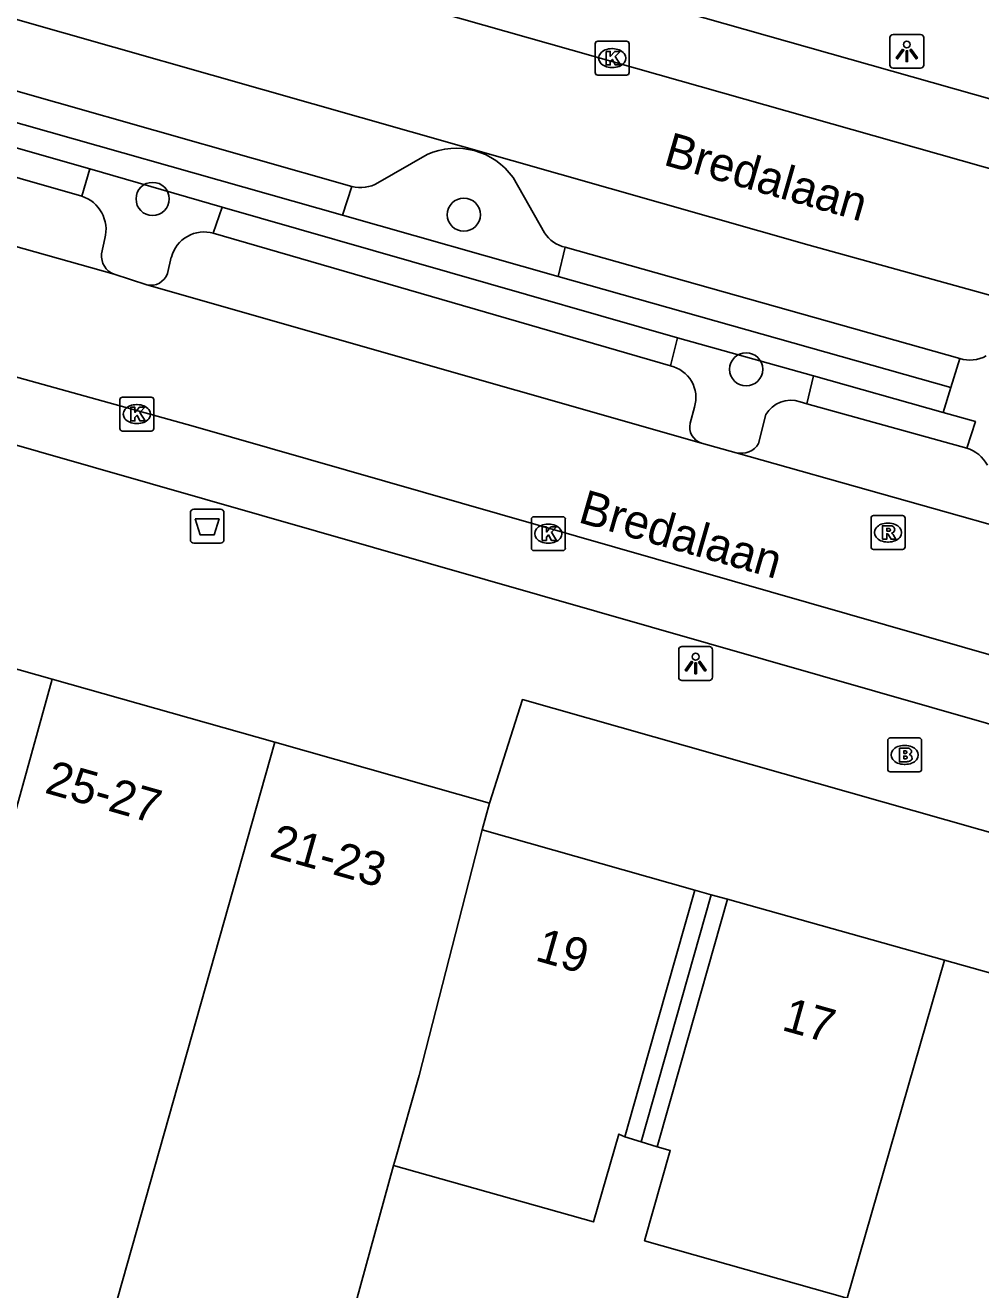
# Model space of a CAD drawing. Extents: x 158087 to 159494, y 382905 to 383981.
# Drawn here: x 158851.83 to 158879.99, y 383259.48 to 383296.75 of the extents above; entities that cross this region are included whole.
import ezdxf

# ---------------------------------------------------------------- set-up
doc = ezdxf.new("R2010")
doc.units = 0
for name, color, linetype in [('IMGEO_Afvalbak', 7, 'Continuous'), ('IMGEO_Boom', 7, 'Continuous'), ('IMGEO_Brandkraan', 7, 'Continuous'), ('IMGEO_Haag', 7, 'Continuous'), ('IMGEO_Kolk', 7, 'Continuous'), ('IMGEO_Lichtpunt', 7, 'Continuous'), ('IMGEO_Openbare_ruimte_label', 7, 'Continuous'), ('IMGEO_Pand', 7, 'Continuous'), ('IMGEO_Pand_nummerreeks', 7, 'Continuous'), ('IMGEO_Pand_overbouw', 7, 'Continuous'), ('IMGEO_Parkeervlak_open', 7, 'Continuous'), ('IMGEO_Rijbaan_lokaal_gesloten', 7, 'Continuous'), ('IMGEO_Rioolput', 7, 'Continuous'), ('IMGEO_Voetpad_open', 7, 'Continuous')]:
    doc.layers.add(name, color=color, linetype=linetype)

msp = doc.modelspace()

# ---------------------------------------------------------------- linework, layer by layer
at = {"layer": 'IMGEO_Afvalbak'}
for p, q in [((158856.797, 383282.484), (158857.587, 383282.484)), ((158857.587, 383282.484), (158856.797, 383282.484)), ((158856.697, 383281.584), (158856.697, 383282.384)), ((158856.697, 383282.384), (158856.697, 383281.584)), ((158857.687, 383282.384), (158857.687, 383281.584)), ((158857.687, 383281.584), (158857.687, 383282.384)), ((158857.587, 383281.484), (158856.797, 383281.484)), ((158856.797, 383281.484), (158857.587, 383281.484))]:
    msp.add_line(p, q, dxfattribs=at)
msp.add_lwpolyline([(158856.84, 383282.198), (158857.544, 383282.198), (158857.395, 383281.728), (158856.989, 383281.728), (158856.84, 383282.198)], dxfattribs=at)
for centre, start, end in [((158856.797, 383282.384), 90, 180), ((158856.797, 383282.384), 90, 180), ((158857.587, 383282.384), 0, 90), ((158857.587, 383282.384), 360, 90), ((158856.797, 383281.584), 180, 270), ((158856.797, 383281.584), 180, 270), ((158857.587, 383281.584), 270, 0), ((158857.587, 383281.584), 270, 0)]:
    msp.add_arc(centre, 0.1, start, end, dxfattribs=at)
at = {"layer": 'IMGEO_Boom'}
for centre in [(158855.583, 383291.633), (158864.758, 383291.168), (158873.078, 383286.61)]:
    msp.add_circle(centre, 0.489, dxfattribs=at)
at = {"layer": 'IMGEO_Brandkraan'}
for p, q in [((158877.326, 383275.744), (158878.178, 383275.744)), ((158877.251, 383274.818), (158877.251, 383275.67)), ((158877.739, 383275.524), (158877.764, 383275.524)), ((158878.252, 383275.67), (158878.252, 383274.818)), ((158878.178, 383274.744), (158877.326, 383274.744)), ((158877.762, 383274.964), (158877.737, 383274.964))]:
    msp.add_line(p, q, dxfattribs=at)
for points in [[(158877.326, 383275.744), (158878.178, 383275.744)], [(158877.251, 383274.818), (158877.251, 383275.67)], [(158877.599, 383275.444), (158877.599, 383275.044), (158877.812, 383275.044)], [(158877.83, 383275.444), (158877.599, 383275.444)], [(158877.778, 383275.363), (158877.724, 383275.363), (158877.724, 383275.287)], [(158878.252, 383275.67), (158878.252, 383274.818)], [(158877.724, 383275.287), (158877.777, 383275.287)], [(158877.786, 383275.211), (158877.724, 383275.211), (158877.724, 383275.13)], [(158877.724, 383275.13), (158877.786, 383275.13)], [(158878.178, 383274.744), (158877.326, 383274.744)]]:
    msp.add_lwpolyline(points, dxfattribs=at)
for centre, radius, start, end in [((158877.328, 383275.668), 0.0765, 91.552, 178.448), ((158877.328, 383275.668), 0.0765, 91.552, 178.448), ((158878.176, 383275.668), 0.0765, 1.552, 88.448), ((158878.176, 383275.668), 0.0765, 1.552, 88.448), ((158877.779, 383275.325), 0.0379, 267.8285, 90.9355), ((158877.834, 383275.299), 0.145, 59.4692, 91.5367), ((158877.859, 383275.346), 0.0922, 285.5137, 58.1501), ((158877.787, 383275.17), 0.0404, 269.8759, 90.5077), ((158877.818, 383275.295), 0.251, 268.6676, 293.5347), ((158877.864, 383275.154), 0.105, 301.3115, 78.989), ((158877.328, 383274.82), 0.0765, 181.552, 268.448), ((158877.328, 383274.82), 0.0765, 181.552, 268.448), ((158878.176, 383274.82), 0.0765, 271.552, 358.448), ((158878.176, 383274.82), 0.0765, 271.552, 358.448)]:
    msp.add_arc(centre, radius, start, end, dxfattribs=at)
for centre, major_axis, ratio, start_param, end_param in [((158877.738, 383275.244), (-0.387, 0.002), 0.722429, 4.712389, 7.853982), ((158877.763, 383275.244), (-0.39, 0.002), 0.717154, 1.570796, 4.712389)]:
    msp.add_ellipse(centre, major_axis=major_axis, ratio=ratio, start_param=start_param, end_param=end_param, dxfattribs=at)
at = {"layer": 'IMGEO_Haag'}
for points in [[(158857.636, 383291.388), (158853.736, 383292.52)], [(158861.185, 383291.15), (158867.535, 383289.35)], [(158875.068, 383286.417), (158871.052, 383287.538)], [(158879.117, 383286.079), (158878.891, 383285.338)]]:
    msp.add_lwpolyline(points, dxfattribs=at)
at = {"layer": 'IMGEO_Kolk'}
for p, q in [((158868.705, 383296.283), (158869.557, 383296.283)), ((158868.63, 383295.357), (158868.63, 383296.209)), ((158869.118, 383296.063), (158869.143, 383296.063)), ((158869.631, 383296.209), (158869.631, 383295.357)), ((158869.141, 383295.503), (158869.116, 383295.503)), ((158869.557, 383295.283), (158868.705, 383295.283)), ((158854.693, 383285.79), (158855.545, 383285.79)), ((158854.618, 383284.864), (158854.618, 383285.716)), ((158855.106, 383285.57), (158855.131, 383285.57)), ((158855.619, 383285.716), (158855.619, 383284.864)), ((158855.545, 383284.79), (158854.693, 383284.79)), ((158855.129, 383285.01), (158855.104, 383285.01)), ((158866.748, 383281.339), (158866.748, 383282.191)), ((158866.823, 383282.265), (158867.675, 383282.265)), ((158867.749, 383282.191), (158867.749, 383281.339)), ((158867.236, 383282.045), (158867.261, 383282.045)), ((158867.259, 383281.485), (158867.234, 383281.485)), ((158867.675, 383281.265), (158866.823, 383281.265))]:
    msp.add_line(p, q, dxfattribs=at)
for points in [[(158868.705, 383296.283), (158869.557, 383296.283)], [(158868.63, 383295.357), (158868.63, 383296.209)], [(158868.951, 383295.983), (158869.074, 383295.983), (158869.074, 383295.832), (158869.204, 383295.983), (158869.368, 383295.983), (158869.222, 383295.832), (158869.375, 383295.583), (158869.223, 383295.583), (158869.138, 383295.747), (158869.074, 383295.68), (158869.074, 383295.583), (158868.951, 383295.583), (158868.951, 383295.983)], [(158869.631, 383296.209), (158869.631, 383295.357)], [(158869.557, 383295.283), (158868.705, 383295.283)], [(158854.693, 383285.79), (158855.545, 383285.79)], [(158854.618, 383284.864), (158854.618, 383285.716)], [(158854.939, 383285.49), (158855.062, 383285.49), (158855.062, 383285.339), (158855.192, 383285.49), (158855.356, 383285.49), (158855.21, 383285.339), (158855.363, 383285.09), (158855.211, 383285.09), (158855.126, 383285.254), (158855.062, 383285.187), (158855.062, 383285.09), (158854.939, 383285.09), (158854.939, 383285.49)], [(158855.619, 383285.716), (158855.619, 383284.864)], [(158855.545, 383284.79), (158854.693, 383284.79)], [(158866.748, 383281.339), (158866.748, 383282.191)], [(158866.823, 383282.265), (158867.675, 383282.265)], [(158867.749, 383282.191), (158867.749, 383281.339)], [(158867.069, 383281.965), (158867.192, 383281.965), (158867.192, 383281.814), (158867.322, 383281.965), (158867.486, 383281.965), (158867.34, 383281.814), (158867.493, 383281.565), (158867.341, 383281.565), (158867.256, 383281.729), (158867.192, 383281.662), (158867.192, 383281.565), (158867.069, 383281.565), (158867.069, 383281.965)], [(158867.675, 383281.265), (158866.823, 383281.265)]]:
    msp.add_lwpolyline(points, dxfattribs=at)
for centre, start, end in [((158868.707, 383296.207), 91.552, 178.448), ((158868.707, 383296.207), 91.552, 178.448), ((158869.555, 383296.207), 1.552, 88.448), ((158869.555, 383296.207), 1.552, 88.448), ((158868.707, 383295.359), 181.552, 268.448), ((158868.707, 383295.359), 181.552, 268.448), ((158869.555, 383295.359), 271.552, 358.448), ((158869.555, 383295.359), 271.552, 358.448), ((158854.695, 383285.714), 91.552, 178.448), ((158854.695, 383285.714), 91.552, 178.448), ((158855.543, 383285.714), 1.552, 88.448), ((158855.543, 383285.714), 1.552, 88.448), ((158854.695, 383284.866), 181.552, 268.448), ((158854.695, 383284.866), 181.552, 268.448), ((158855.543, 383284.866), 271.552, 358.448), ((158855.543, 383284.866), 271.552, 358.448), ((158866.825, 383282.189), 91.552, 178.448), ((158866.825, 383282.189), 91.552, 178.448), ((158867.673, 383282.189), 1.552, 88.448), ((158867.673, 383282.189), 1.552, 88.448), ((158866.825, 383281.341), 181.552, 268.448), ((158866.825, 383281.341), 181.552, 268.448), ((158867.673, 383281.341), 271.552, 358.448), ((158867.673, 383281.341), 271.552, 358.448)]:
    msp.add_arc(centre, 0.0765, start, end, dxfattribs=at)
for centre, major_axis, ratio, start_param, end_param in [((158869.117, 383295.783), (-0.387, 0.002), 0.722429, 4.712389, 7.853982), ((158869.142, 383295.783), (-0.39, 0.002), 0.717154, 1.570796, 4.712389), ((158855.105, 383285.29), (-0.387, 0.002), 0.722429, 4.712389, 7.853982), ((158855.13, 383285.29), (-0.39, 0.002), 0.717154, 1.570796, 4.712389), ((158867.235, 383281.765), (-0.387, 0.002), 0.722429, 4.712389, 7.853982), ((158867.26, 383281.765), (-0.39, 0.002), 0.717154, 1.570796, 4.712389)]:
    msp.add_ellipse(centre, major_axis=major_axis, ratio=ratio, start_param=start_param, end_param=end_param, dxfattribs=at)
at = {"layer": 'IMGEO_Lichtpunt'}
for p, q in [((158877.316, 383296.387), (158877.316, 383295.58)), ((158877.316, 383296.387), (158877.316, 383295.58)), ((158878.218, 383296.482), (158877.41, 383296.482)), ((158878.218, 383296.482), (158877.41, 383296.482)), ((158878.312, 383295.58), (158878.312, 383296.387)), ((158878.312, 383295.58), (158878.312, 383296.387)), ((158877.41, 383295.486), (158878.218, 383295.486)), ((158877.41, 383295.486), (158878.218, 383295.486)), ((158871.092, 383278.341), (158871.092, 383277.534)), ((158871.092, 383278.341), (158871.092, 383277.534)), ((158871.994, 383278.436), (158871.186, 383278.436)), ((158871.994, 383278.436), (158871.186, 383278.436)), ((158872.088, 383277.534), (158872.088, 383278.341)), ((158872.088, 383277.534), (158872.088, 383278.341)), ((158871.186, 383277.44), (158871.994, 383277.44)), ((158871.186, 383277.44), (158871.994, 383277.44))]:
    msp.add_line(p, q, dxfattribs=at)
for points in [[(158877.69, 383296.051), (158877.729, 383296.023), (158877.541, 383295.761), (158877.503, 383295.788), (158877.69, 383296.051)], [(158877.792, 383296.003), (158877.839, 383296.003), (158877.839, 383295.681), (158877.792, 383295.681), (158877.792, 383296.003)], [(158877.902, 383296.023), (158877.94, 383296.05), (158878.127, 383295.788), (158878.088, 383295.76), (158877.902, 383296.023)], [(158871.466, 383278.005), (158871.505, 383277.977), (158871.317, 383277.715), (158871.279, 383277.742), (158871.466, 383278.005)], [(158871.678, 383277.977), (158871.716, 383278.004), (158871.903, 383277.742), (158871.864, 383277.714), (158871.678, 383277.977)], [(158871.568, 383277.957), (158871.615, 383277.957), (158871.615, 383277.635), (158871.568, 383277.635), (158871.568, 383277.957)]]:
    msp.add_lwpolyline(points, dxfattribs=at)
for centre in [(158877.815, 383296.185), (158871.591, 383278.139)]:
    msp.add_circle(centre, 0.0994, dxfattribs=at)
for centre, start, end in [((158877.41, 383296.387), 90, 180), ((158877.41, 383296.387), 90, 180), ((158878.218, 383296.387), 0, 90), ((158878.218, 383296.387), 0, 90), ((158877.41, 383295.58), 180, 270), ((158877.41, 383295.58), 180, 270), ((158878.218, 383295.58), 270, 0), ((158878.218, 383295.58), 270, 360), ((158871.186, 383278.341), 90, 180), ((158871.186, 383278.341), 90, 180), ((158871.994, 383278.341), 0, 90), ((158871.994, 383278.341), 0, 90), ((158871.186, 383277.534), 180, 270), ((158871.186, 383277.534), 180, 270), ((158871.994, 383277.534), 270, 0), ((158871.994, 383277.534), 270, 360)]:
    msp.add_arc(centre, 0.0946, start, end, dxfattribs=at)
at = {"layer": 'IMGEO_Pand'}
for points in [[(158845.937, 383279.365), (158852.621, 383277.474)], [(158852.621, 383277.474), (158847.28, 383258.201)], [(158852.621, 383277.474), (158859.187, 383275.616)], [(158859.187, 383275.616), (158853.742, 383256.373)], [(158859.187, 383275.616), (158865.516, 383273.825)], [(158865.516, 383273.825), (158865.294, 383273.04)], [(158865.294, 383273.04), (158871.564, 383271.26), (158870.203, 383266.449), (158869.506, 383263.987), (158869.329, 383264.068), (158868.583, 383261.477), (158862.688, 383263.145)], [(158862.688, 383263.145), (158862.741, 383263.337), (158863.437, 383265.794), (158865.294, 383273.04)], [(158876.059, 383259.228), (158870.087, 383260.923), (158870.841, 383263.58), (158870.456, 383263.689), (158871.161, 383266.178), (158872.526, 383270.987), (158878.93, 383269.192)], [(158876.059, 383259.228), (158878.93, 383269.192)], [(158878.93, 383269.192), (158881.661, 383268.426), (158882.465, 383268.629), (158883.83, 383268.241), (158884.137, 383267.691), (158886.119, 383267.128)], [(158862.688, 383263.145), (158859.076, 383250), (158858.519, 383247.973), (158851.894, 383249.844), (158851.938, 383250), (158853.742, 383256.373)]]:
    msp.add_lwpolyline(points, dxfattribs=at)
at = {"layer": 'IMGEO_Pand_overbouw'}
for points in [[(158871.564, 383271.26), (158870.203, 383266.449), (158869.506, 383263.987), (158869.981, 383263.838), (158872.045, 383271.124)], [(158872.526, 383270.987), (158872.045, 383271.124), (158869.981, 383263.838), (158870.456, 383263.689), (158871.161, 383266.178)]]:
    msp.add_lwpolyline(points, close=True, dxfattribs=at)
at = {"layer": 'IMGEO_Parkeervlak_open'}
for points in [[(158863.678, 383292.945), (158862.225, 383292.103)], [(158867.138, 383290.633), (158866.211, 383292.262)], [(158854.177, 383290.465), (158854.08, 383290.01)], [(158856.019, 383289.438), (158856.135, 383289.919)], [(158871.556, 383285.494), (158871.428, 383285.023)], [(158874.667, 383285.652), (158874.872, 383285.595)], [(158873.446, 383284.425), (158873.658, 383285.275)]]:
    msp.add_lwpolyline(points, dxfattribs=at)
for centre, radius, start, end in [((158864.527, 383291.057), 2.071, 35.5996, 114.2196), ((158861.711, 383293.016), 1.048, 255.8563, 299.3817), ((158853.166, 383290.725), 1.044, 345.6083, 71.728), ((158857.098, 383289.665), 0.995, 73.9385, 165.2418), ((158867.93, 383291.126), 0.933, 211.924, 258.8125), ((158854.65, 383289.95), 0.573, 174.014, 249.5644), ((158855.531, 383289.601), 0.515, 257.0278, 341.5796), ((158879.674, 383287.876), 0.995, 252.6318, 298.7162), ((158870.643, 383285.778), 0.956, 342.7257, 77.5412), ((158874.396, 383284.84), 0.857, 71.5313, 149.4439), ((158871.918, 383284.911), 0.503, 167.0731, 252.1658), ((158872.934, 383284.729), 0.596, 255.7216, 329.2833), ((158879.266, 383283.291), 1.046, 28.0465, 72.5091)]:
    msp.add_arc(centre, radius, start, end, dxfattribs=at)
at = {"layer": 'IMGEO_Rijbaan_lokaal_gesloten'}
for points in [[(158944.658, 383274.49), (158890.262, 383289.69), (158765.072, 383325.196), (158741.506, 383331.88)], [(158829.758, 383303.076), (158834.805, 383301.617), (158836.836, 383301.132), (158874.937, 383290.272), (158883.066, 383288.015)], [(158803.212, 383299.825), (158856.776, 383284.933), (158882.839, 383277.452)], [(158854.45, 383289.413), (158837.062, 383294.307)], [(158855.415, 383289.099), (158854.45, 383289.413)], [(158871.764, 383284.432), (158855.415, 383289.099)], [(158872.787, 383284.152), (158871.764, 383284.432)], [(158882.119, 383281.514), (158872.787, 383284.152)]]:
    msp.add_lwpolyline(points, dxfattribs=at)
at = {"layer": 'IMGEO_Rioolput'}
for p, q in [((158876.761, 383281.373), (158876.761, 383282.225)), ((158876.836, 383282.299), (158877.688, 383282.299)), ((158877.249, 383282.079), (158877.274, 383282.079)), ((158877.762, 383282.225), (158877.762, 383281.373)), ((158877.272, 383281.519), (158877.247, 383281.519)), ((158877.688, 383281.299), (158876.836, 383281.299))]:
    msp.add_line(p, q, dxfattribs=at)
for points in [[(158876.761, 383281.373), (158876.761, 383282.225)], [(158876.836, 383282.299), (158877.688, 383282.299)], [(158877.762, 383282.225), (158877.762, 383281.373)], [(158877.35, 383281.997), (158877.098, 383281.999), (158877.098, 383281.599)], [(158877.098, 383281.599), (158877.222, 383281.599), (158877.222, 383281.761), (158877.233, 383281.761)], [(158877.276, 383281.918), (158877.222, 383281.918), (158877.222, 383281.837)], [(158877.222, 383281.837), (158877.274, 383281.837)], [(158877.28, 383281.732), (158877.351, 383281.599), (158877.491, 383281.599), (158877.426, 383281.725)], [(158877.688, 383281.299), (158876.836, 383281.299)]]:
    msp.add_lwpolyline(points, dxfattribs=at)
for centre, radius, start, end in [((158876.838, 383282.223), 0.0765, 91.552, 178.448), ((158876.838, 383282.223), 0.0765, 91.552, 178.448), ((158877.686, 383282.223), 0.0765, 1.552, 88.448), ((158877.686, 383282.223), 0.0765, 1.552, 88.448), ((158877.232, 383281.708), 0.0533, 26.0293, 88.6989), ((158877.258, 383282.026), 0.19, 274.7715, 282.9687), ((158877.282, 383281.822), 0.0964, 77.0061, 93.1865), ((158877.296, 383281.879), 0.0378, 276.6634, 79.6772), ((158877.349, 383281.887), 0.109, 350.3612, 89.416), ((158877.347, 383281.887), 0.112, 277.5842, 350.9817), ((158877.331, 383281.672), 0.108, 29.5134, 73.7905), ((158876.838, 383281.375), 0.0765, 181.552, 268.448), ((158876.838, 383281.375), 0.0765, 181.552, 268.448), ((158877.686, 383281.375), 0.0765, 271.552, 358.448), ((158877.686, 383281.375), 0.0765, 271.552, 358.448)]:
    msp.add_arc(centre, radius, start, end, dxfattribs=at)
for centre, major_axis, ratio, start_param, end_param in [((158877.248, 383281.799), (-0.387, 0.002), 0.722429, 4.712389, 7.853982), ((158877.273, 383281.799), (-0.39, 0.002), 0.717154, 1.570796, 4.712389)]:
    msp.add_ellipse(centre, major_axis=major_axis, ratio=ratio, start_param=start_param, end_param=end_param, dxfattribs=at)
at = {"layer": 'IMGEO_Voetpad_open'}
for points in [[(158769.481, 383325.984), (158890.831, 383291.584), (158942.057, 383277.301)], [(158839.273, 383296.647), (158853.736, 383292.52)], [(158853.493, 383291.716), (158839.018, 383295.864)], [(158861.455, 383292), (158849.853, 383295.297)], [(158849.603, 383294.44), (158861.185, 383291.15)], [(158853.736, 383292.52), (158853.493, 383291.716)], [(158861.455, 383292), (158861.185, 383291.15)], [(158857.373, 383290.622), (158857.636, 383291.388)], [(158857.636, 383291.388), (158871.052, 383287.538)], [(158870.849, 383286.712), (158857.373, 383290.622)], [(158867.535, 383289.35), (158867.749, 383290.211)], [(158879.377, 383286.926), (158867.749, 383290.211)], [(158867.535, 383289.35), (158879.117, 383286.079)], [(158871.052, 383287.538), (158870.849, 383286.712)], [(158883.452, 383275.237), (158842.336, 383287.013)], [(158879.377, 383286.926), (158879.117, 383286.079)], [(158874.872, 383285.595), (158875.068, 383286.417)], [(158878.891, 383285.338), (158875.068, 383286.417)], [(158874.872, 383285.595), (158879.58, 383284.289)], [(158878.891, 383285.338), (158879.835, 383285.072), (158879.58, 383284.289)], [(158903.057, 383266.48), (158866.482, 383276.877), (158865.516, 383273.825)]]:
    msp.add_lwpolyline(points, dxfattribs=at)

# ---------------------------------------------------------------- texts
at = {"layer": 'IMGEO_Openbare_ruimte_label'}
for p in [(158870.608, 383292.648), (158868.093, 383282.112)]:
    msp.add_text('Bredalaan', height=1, rotation=343.9759, dxfattribs=at).set_placement(p)
at = {"layer": 'IMGEO_Pand_nummerreeks'}
for s, rotation, p in [('25-27', 344.1999, (158852.369, 383274.137)), ('21-23', 344.1994, (158858.992, 383272.262)), ('19', 344.1512, (158866.826, 383269.195)), ('17', 344.3353, (158874.093, 383267.142))]:
    msp.add_text(s, height=1, rotation=rotation, dxfattribs=at).set_placement(p)

doc.saveas('drawing.dxf')
